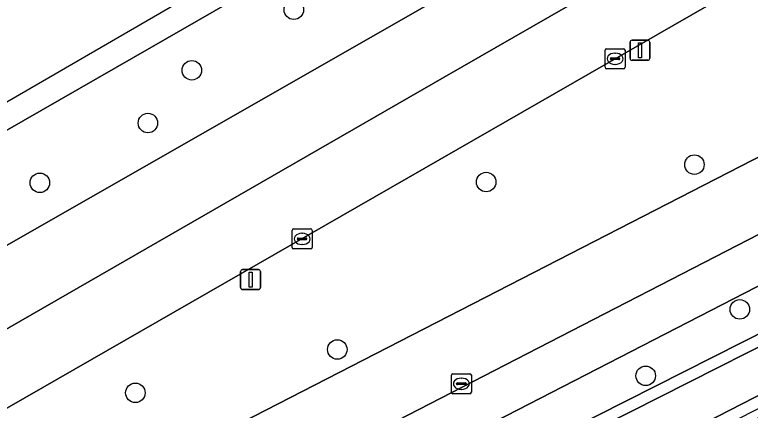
# Model space of a CAD drawing. Extents: x 158835 to 160077, y 386387 to 387778.
# Drawn here: x 159393.25 to 159430.13, y 387529.47 to 387549.29 of the extents above; entities that cross this region are included whole.
import ezdxf

# ---------------------------------------------------------------- set-up
doc = ezdxf.new("R2010")
doc.units = 0
for name, color, linetype in [('IMGEO_Berm_groen', 7, 'Continuous'), ('IMGEO_Boom', 7, 'Continuous'), ('IMGEO_Fietspad_gesloten', 7, 'Continuous'), ('IMGEO_Kolk', 7, 'Continuous'), ('IMGEO_Lichtmast', 7, 'Continuous'), ('IMGEO_Oever', 7, 'Continuous'), ('IMGEO_Rijbaan_lokaal_gesloten', 7, 'Continuous'), ('IMGEO_Rioolput', 7, 'Continuous'), ('IMGEO_Voetpad_open', 7, 'Continuous'), ('IMGEO_Waterloop', 7, 'Continuous')]:
    doc.layers.add(name, color=color, linetype=linetype)

msp = doc.modelspace()

# ---------------------------------------------------------------- linework, layer by layer
at = {"layer": 'IMGEO_Berm_groen'}
for points in [[(159484.616, 387590.525), (159491.966, 387594.608), (159500, 387599.141), (159509.12, 387604.303), (159536.501, 387620.082), (159564.989, 387636.503), (159592.075, 387652.016), (159605.669, 387659.921), (159611.779, 387669.224), (159608.596, 387667.392), (159500, 387605.03), (159400.111, 387547.668), (159348.838, 387518.271), (159346.397, 387516.871), (159340.075, 387507.414), (159340.565, 387507.696), (159368.681, 387523.867), (159391.796, 387537.146), (159420.095, 387553.312), (159452.497, 387572.007)], [(159445.505, 387549.84), (159432.115, 387552.123), (159350.431, 387505.236), (159343.892, 387496.654), (159350.324, 387500.826), (159354.577, 387503.167)]]:
    msp.add_lwpolyline(points, close=True, dxfattribs=at)
msp.add_lwpolyline([(159329.737, 387479.621), (159360.931, 387418.842), (159385.799, 387369.924), (159385.949, 387369.64), (159385.972, 387369.596), (159391.483, 387372.373), (159391.429, 387372.468), (159392.47, 387372.996), (159395.673, 387374.62), (159340.944, 387481.015), (159340.205, 387482.451), (159427.607, 387527.602), (159430.221, 387528.939), (159464.435, 387546.438), (159461.771, 387551.782), (159386.53, 387513.074), (159369.52, 387504.347), (159361.28, 387500), (159349.955, 387494.013), (159336.154, 387484.934), (159338.654, 387486.251), (159364.753, 387500), (159367.223, 387501.301), (159460.249, 387548.308)], dxfattribs=at)
at = {"layer": 'IMGEO_Boom'}
for centre in [(159407.242, 387549.543), (159402.131, 387546.507), (159399.926, 387543.864), (159427.334, 387541.78), (159394.509, 387540.872), (159416.89, 387540.909), (159429.608, 387534.527), (159409.423, 387532.517), (159424.889, 387531.201), (159399.299, 387530.346)]:
    msp.add_circle(centre, 0.489, dxfattribs=at)
at = {"layer": 'IMGEO_Fietspad_gesloten'}
msp.add_lwpolyline([(159495.624, 387575.566), (159476.97, 387565.991), (159464.006, 387559.337), (159458.356, 387556.437), (159445.505, 387549.84), (159354.577, 387503.167), (159350.324, 387500.826), (159343.892, 387496.654), (159331.287, 387488.481), (159333.199, 387485.531), (159353.236, 387498.521), (159375.071, 387509.705), (159394.533, 387519.736), (159417.86, 387531.747), (159443.308, 387544.845), (159458.757, 387552.748), (159462.644, 387554.723), (159481.101, 387564.218), (159499.267, 387573.577)], dxfattribs=at)
at = {"layer": 'IMGEO_Kolk'}
for p, q in [((159422.929, 387547.584), (159423.781, 387547.584)), ((159422.854, 387546.658), (159422.854, 387547.51)), ((159423.342, 387547.364), (159423.367, 387547.364)), ((159423.855, 387547.51), (159423.855, 387546.658)), ((159423.113, 387547.078), (159423.113, 387547.09)), ((159423.551, 387547.041), (159423.153, 387547.041)), ((159423.156, 387547.127), (159423.554, 387547.127)), ((159423.597, 387547.09), (159423.597, 387547.078)), ((159423.781, 387546.584), (159422.929, 387546.584)), ((159423.365, 387546.804), (159423.34, 387546.804)), ((159407.16, 387537.635), (159407.16, 387538.487)), ((159407.235, 387538.561), (159408.087, 387538.561)), ((159407.648, 387538.341), (159407.673, 387538.341)), ((159408.161, 387538.487), (159408.161, 387537.635)), ((159407.419, 387538.055), (159407.419, 387538.067)), ((159407.857, 387538.018), (159407.459, 387538.018)), ((159407.462, 387538.104), (159407.86, 387538.104)), ((159407.903, 387538.067), (159407.903, 387538.055)), ((159407.671, 387537.781), (159407.646, 387537.781)), ((159408.087, 387537.561), (159407.235, 387537.561))]:
    msp.add_line(p, q, dxfattribs=at)
for points in [[(159422.929, 387547.584), (159423.781, 387547.584)], [(159422.854, 387546.658), (159422.854, 387547.51)], [(159423.855, 387547.51), (159423.855, 387546.658)], [(159423.781, 387546.584), (159422.929, 387546.584)], [(159407.16, 387537.635), (159407.16, 387538.487)], [(159407.235, 387538.561), (159408.087, 387538.561)], [(159408.161, 387538.487), (159408.161, 387537.635)], [(159408.087, 387537.561), (159407.235, 387537.561)]]:
    msp.add_lwpolyline(points, dxfattribs=at)
for centre, radius, start, end in [((159422.931, 387547.508), 0.0765, 91.552, 178.448), ((159422.931, 387547.508), 0.0765, 91.552, 178.448), ((159423.779, 387547.508), 0.0765, 1.552, 88.448), ((159423.779, 387547.508), 0.0765, 1.552, 88.448), ((159423.153, 387547.087), 0.0403, 85.8775, 175.7526), ((159423.15, 387547.077), 0.0366, 178.938, 274.7102), ((159423.554, 387547.084), 0.043, 264.8664, 352.4533), ((159423.558, 387547.089), 0.0386, 1.7309, 96.639), ((159422.931, 387546.66), 0.0765, 181.552, 268.448), ((159422.931, 387546.66), 0.0765, 181.552, 268.448), ((159423.779, 387546.66), 0.0765, 271.552, 358.448), ((159423.779, 387546.66), 0.0765, 271.552, 358.448), ((159407.237, 387538.485), 0.0765, 91.552, 178.448), ((159407.237, 387538.485), 0.0765, 91.552, 178.448), ((159408.085, 387538.485), 0.0765, 1.552, 88.448), ((159408.085, 387538.485), 0.0765, 1.552, 88.448), ((159407.459, 387538.064), 0.0403, 85.8775, 175.7526), ((159407.456, 387538.054), 0.0366, 178.938, 274.7102), ((159407.86, 387538.061), 0.043, 264.8664, 352.4533), ((159407.864, 387538.066), 0.0386, 1.7309, 96.639), ((159407.237, 387537.637), 0.0765, 181.552, 268.448), ((159407.237, 387537.637), 0.0765, 181.552, 268.448), ((159408.085, 387537.637), 0.0765, 271.552, 358.448), ((159408.085, 387537.637), 0.0765, 271.552, 358.448)]:
    msp.add_arc(centre, radius, start, end, dxfattribs=at)
for centre, major_axis, ratio, start_param, end_param in [((159423.341, 387547.084), (-0.387, 0.002), 0.722429, 4.712389, 7.853982), ((159423.366, 387547.084), (-0.39, 0.002), 0.717154, 1.570796, 4.712389), ((159407.647, 387538.061), (-0.387, 0.002), 0.722429, 4.712389, 7.853982), ((159407.672, 387538.061), (-0.39, 0.002), 0.717154, 1.570796, 4.712389)]:
    msp.add_ellipse(centre, major_axis=major_axis, ratio=ratio, start_param=start_param, end_param=end_param, dxfattribs=at)
at = {"layer": 'IMGEO_Lichtmast'}
for p, q in [((159424.206, 387548.01), (159424.996, 387548.01)), ((159424.996, 387548.01), (159424.206, 387548.01)), ((159424.106, 387547.11), (159424.106, 387547.91)), ((159424.106, 387547.91), (159424.106, 387547.11)), ((159425.096, 387547.91), (159425.096, 387547.11)), ((159425.096, 387547.11), (159425.096, 387547.91)), ((159424.996, 387547.01), (159424.206, 387547.01)), ((159424.206, 387547.01), (159424.996, 387547.01)), ((159404.678, 387536.521), (159405.468, 387536.521)), ((159405.468, 387536.521), (159404.678, 387536.521)), ((159404.578, 387535.621), (159404.578, 387536.421)), ((159404.578, 387536.421), (159404.578, 387535.621)), ((159405.568, 387536.421), (159405.568, 387535.621)), ((159405.568, 387535.621), (159405.568, 387536.421)), ((159405.468, 387535.521), (159404.678, 387535.521)), ((159404.678, 387535.521), (159405.468, 387535.521))]:
    msp.add_line(p, q, dxfattribs=at)
for points in [[(159424.526, 387547.885), (159424.676, 387547.885), (159424.676, 387547.135), (159424.526, 387547.135), (159424.526, 387547.885)], [(159404.998, 387536.396), (159405.148, 387536.396), (159405.148, 387535.646), (159404.998, 387535.646), (159404.998, 387536.396)]]:
    msp.add_lwpolyline(points, dxfattribs=at)
for centre, start, end in [((159424.206, 387547.91), 90, 180), ((159424.206, 387547.91), 90, 180), ((159424.996, 387547.91), 0, 90), ((159424.996, 387547.91), 360, 90), ((159424.206, 387547.11), 180, 270), ((159424.206, 387547.11), 180, 270), ((159424.996, 387547.11), 270, 0), ((159424.996, 387547.11), 270, 0), ((159404.678, 387536.421), 90, 180), ((159404.678, 387536.421), 90, 180), ((159405.468, 387536.421), 0, 90), ((159405.468, 387536.421), 360, 90), ((159404.678, 387535.621), 180, 270), ((159404.678, 387535.621), 180, 270), ((159405.468, 387535.621), 270, 0), ((159405.468, 387535.621), 270, 0)]:
    msp.add_arc(centre, 0.1, start, end, dxfattribs=at)
at = {"layer": 'IMGEO_Oever'}
for points in [[(159460.249, 387548.308), (159367.223, 387501.301), (159364.753, 387500), (159338.654, 387486.251), (159336.154, 387484.934), (159337.102, 387483.462), (159338.252, 387481.676), (159338.919, 387482.291), (159339.987, 387483.104), (159340.235, 387483.231), (159372.919, 387500), (159461.976, 387545.691)], [(159461.62, 387546.162), (159372.654, 387500.517), (159339.97, 387483.749), (159339.676, 387483.598), (159338.545, 387482.737), (159338.366, 387482.572), (159337.591, 387483.777), (159336.986, 387484.715), (159338.925, 387485.737), (159365.024, 387499.486), (159367.49, 387500.784), (159460.451, 387547.758)]]:
    msp.add_lwpolyline(points, dxfattribs=at)
at = {"layer": 'IMGEO_Rijbaan_lokaal_gesloten'}
for points in [[(159319.548, 387502.474), (159320.015, 387501.661), (159323.464, 387503.646), (159324.69, 387504.422), (159346.397, 387516.871), (159348.838, 387518.271), (159400.111, 387547.668), (159500, 387605.03), (159608.596, 387667.392), (159611.779, 387669.224), (159624.786, 387676.71), (159626, 387677.418), (159624.962, 387679.028), (159492.495, 387602.633)], [(159451.087, 387563.013), (159453.798, 387564.569), (159459.34, 387567.769), (159481.022, 387580.222), (159500, 387591.121), (159610.869, 387654.796), (159619.535, 387659.764), (159629.369, 387665.403), (159632.157, 387666.924), (159630.4, 387669.945), (159559.707, 387629.338), (159502.587, 387596.557), (159414.781, 387546.166), (159353.407, 387510.877), (159323.789, 387493.947), (159325.199, 387490.656), (159328.94, 387492.796), (159330.724, 387493.862), (159341.309, 387500), (159350.431, 387505.236), (159432.115, 387552.123)]]:
    msp.add_lwpolyline(points, close=True, dxfattribs=at)
msp.add_lwpolyline([(159353.407, 387510.877), (159414.781, 387546.166), (159502.587, 387596.557), (159559.707, 387629.338), (159630.4, 387669.945), (159628.551, 387673.124), (159627.317, 387672.429), (159615.942, 387665.895), (159605.669, 387659.921), (159592.075, 387652.016), (159564.989, 387636.503), (159536.501, 387620.082), (159509.12, 387604.303), (159500, 387599.141), (159491.966, 387594.608), (159484.616, 387590.525), (159452.497, 387572.007), (159420.095, 387553.312), (159391.796, 387537.146)], dxfattribs=at)
at = {"layer": 'IMGEO_Rioolput'}
for p, q in [((159415.145, 387530.375), (159415.145, 387531.227)), ((159415.22, 387531.301), (159416.072, 387531.301)), ((159415.633, 387531.081), (159415.658, 387531.081)), ((159416.146, 387531.227), (159416.146, 387530.375)), ((159415.404, 387530.795), (159415.404, 387530.807)), ((159415.842, 387530.758), (159415.444, 387530.758)), ((159415.447, 387530.844), (159415.845, 387530.844)), ((159415.888, 387530.807), (159415.888, 387530.795)), ((159416.072, 387530.301), (159415.22, 387530.301)), ((159415.656, 387530.521), (159415.631, 387530.521))]:
    msp.add_line(p, q, dxfattribs=at)
for points in [[(159415.145, 387530.375), (159415.145, 387531.227)], [(159415.22, 387531.301), (159416.072, 387531.301)], [(159416.146, 387531.227), (159416.146, 387530.375)], [(159416.072, 387530.301), (159415.22, 387530.301)]]:
    msp.add_lwpolyline(points, dxfattribs=at)
for centre, radius, start, end in [((159415.222, 387531.225), 0.0765, 91.552, 178.448), ((159415.222, 387531.225), 0.0765, 91.552, 178.448), ((159416.07, 387531.225), 0.0765, 1.552, 88.448), ((159416.07, 387531.225), 0.0765, 1.552, 88.448), ((159415.444, 387530.804), 0.0403, 85.8775, 175.7526), ((159415.441, 387530.794), 0.0366, 178.938, 274.7102), ((159415.845, 387530.801), 0.043, 264.8664, 352.4533), ((159415.849, 387530.806), 0.0386, 1.7309, 96.639), ((159415.222, 387530.377), 0.0765, 181.552, 268.448), ((159415.222, 387530.377), 0.0765, 181.552, 268.448), ((159416.07, 387530.377), 0.0765, 271.552, 358.448), ((159416.07, 387530.377), 0.0765, 271.552, 358.448)]:
    msp.add_arc(centre, radius, start, end, dxfattribs=at)
for centre, major_axis, ratio, start_param, end_param in [((159415.632, 387530.801), (-0.387, 0.002), 0.722429, 4.712389, 7.853982), ((159415.657, 387530.801), (-0.39, 0.002), 0.717154, 1.570796, 4.712389)]:
    msp.add_ellipse(centre, major_axis=major_axis, ratio=ratio, start_param=start_param, end_param=end_param, dxfattribs=at)
at = {"layer": 'IMGEO_Voetpad_open'}
for points in [[(159499.267, 387573.577), (159481.101, 387564.218), (159462.644, 387554.723), (159458.757, 387552.748), (159443.308, 387544.845), (159417.86, 387531.747), (159394.533, 387519.736), (159375.071, 387509.705), (159353.236, 387498.521), (159333.199, 387485.531), (159331.183, 387484.224)], [(159329.428, 387480.51), (159331.666, 387481.982), (159336.154, 387484.934), (159349.955, 387494.013), (159361.28, 387500), (159369.52, 387504.347), (159386.53, 387513.074), (159461.771, 387551.782)]]:
    msp.add_lwpolyline(points, dxfattribs=at)
at = {"layer": 'IMGEO_Waterloop'}
msp.add_lwpolyline([(159460.451, 387547.758), (159367.49, 387500.784), (159365.024, 387499.486), (159338.925, 387485.737), (159336.986, 387484.715), (159337.591, 387483.777), (159338.366, 387482.572), (159338.545, 387482.737), (159339.676, 387483.598), (159339.97, 387483.749), (159372.654, 387500.517), (159461.62, 387546.162)], dxfattribs=at)

doc.saveas('drawing.dxf')
